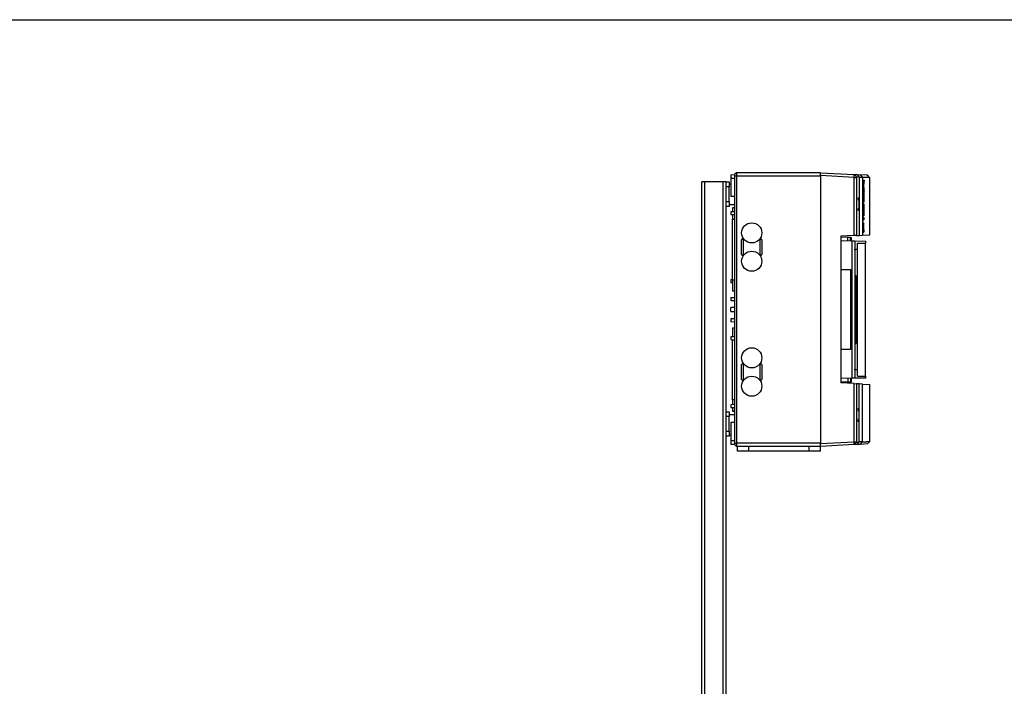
# Model space of a CAD drawing. Extents: x -132501 to 411300, y -42818 to 427495.
# Tile 328 of 330: x 250352 to 251359, y 243528 to 244210. Entities that reach past the tile are written whole.
import ezdxf

# ---------------------------------------------------------------- set-up
doc = ezdxf.new("R2010")
doc.units = 0
doc.header["$LTSCALE"] = 50
for name, color, linetype in [('11_FIBOX_MCE14_M', 7, 'CONTINUOUS'), ('96055789_SCSC_ZU', 7, 'CONTINUOUS'), ('96153117_FT_STAN', 7, 'CONTINUOUS'), ('Default', 7, 'CONTINUOUS'), ('SF_LAYOUT', 7, 'CONTINUOUS')]:
    doc.layers.add(name, color=color, linetype=linetype)

# ---------------------------------------------------------------- blocks, each defined once
blk = doc.blocks.new('SE2')
at = {"layer": '11_FIBOX_MCE14_M', "color": 7, "linetype": 'Continuous'}
for p, q in [((267.92, 276.14), (268.32, 276.15)), ((267.92, 276.14), (267.92, 275.75)), ((268.52, 276.35), (268.32, 276.15)), ((268.32, 276.15), (268.32, 276)), ((268.52, 276), (268.32, 276)), ((268.32, 276), (268.32, 274.59)), ((277.1, 276.35), (268.52, 276.35)), ((268.52, 276.35), (268.52, 276)), ((268.52, 276), (268.52, 248.7)), ((277.1, 276), (268.52, 276)), ((277.12, 276.35), (277.1, 276.35)), ((277.1, 276.35), (280.56, 276.16)), ((277.1, 276.05), (277.1, 276.35)), ((280.55, 275.87), (277.1, 276.05)), ((277.1, 276.05), (277.1, 276)), ((277.12, 276), (277.1, 276)), ((277.12, 276.35), (277.12, 276.34)), ((277.12, 276.02), (277.12, 276)), ((277.12, 276), (277.12, 248.7)), ((280.56, 276.16), (280.85, 276.15)), ((280.69, 276.02), (280.56, 276.16)), ((280.69, 276.02), (280.79, 275.91)), ((280.85, 276.15), (281.16, 276.13)), ((280.85, 276.15), (281.07, 275.89)), ((281.91, 276.09), (281.16, 276.13)), ((281.16, 276.13), (281.39, 275.88)), ((282.14, 275.84), (281.91, 276.1)), ((267.92, 275.19), (267.77, 275.19)), ((267.92, 275.19), (267.77, 275.19)), ((267.92, 275.75), (267.92, 273.9)), ((268.32, 275.75), (267.92, 275.75)), ((280.55, 275.87), (280.78, 275.87)), ((280.55, 269.92), (280.55, 275.87)), ((280.78, 275.87), (280.78, 269.93)), ((281.07, 275.89), (280.79, 275.91)), ((281.07, 275.89), (281.07, 269.94)), ((281.39, 275.88), (281.39, 269.96)), ((281.43, 275.58), (281.43, 275.28)), ((281.43, 275.58), (281.45, 275.58)), ((281.43, 275.28), (281.45, 275.28)), ((281.43, 275.28), (281.47, 275)), ((281.47, 275), (281.43, 274.72)), ((281.51, 275.15), (281.45, 275.58)), ((281.45, 275.58), (281.45, 275.28)), ((281.45, 275.28), (281.49, 275)), ((281.49, 275), (281.45, 274.72)), ((281.47, 275), (281.49, 275)), ((281.55, 275.58), (281.5, 275.22)), ((281.57, 275.58), (281.51, 275.15)), ((281.53, 275), (281.57, 275.28)), ((281.57, 274.72), (281.53, 275)), ((281.55, 275.58), (281.57, 275.58)), ((281.57, 275.28), (281.57, 275.58)), ((282.14, 270), (282.14, 275.84)), ((268.32, 274.59), (268.32, 273.9)), ((281.43, 274.72), (281.45, 274.72)), ((281.43, 274.72), (281.43, 274.41)), ((281.43, 274.41), (281.45, 274.41)), ((281.43, 274.12), (281.45, 274.12)), ((281.43, 274.12), (281.43, 273.59)), ((281.45, 274.41), (281.51, 274.85)), ((281.45, 274.72), (281.45, 274.41)), ((281.45, 274.12), (281.45, 273.59)), ((281.47, 274.08), (281.47, 273.63)), ((281.51, 274.19), (281.49, 274.19)), ((281.5, 274.77), (281.55, 274.41)), ((281.51, 274.85), (281.57, 274.41)), ((281.53, 274.08), (281.55, 274.08)), ((281.53, 273.63), (281.53, 274.08)), ((281.55, 273.63), (281.55, 274.08)), ((281.57, 274.41), (281.57, 274.72)), ((281.57, 273.59), (281.57, 274.12)), ((267.77, 273.1), (268.32, 273.1)), ((267.77, 273.1), (268.32, 273.1)), ((268.32, 273.9), (267.92, 273.9)), ((268.32, 273.9), (268.32, 250.8)), ((281.43, 273.59), (281.45, 273.59)), ((281.47, 273.31), (281.49, 273.31)), ((281.49, 273.53), (281.51, 273.53)), ((281.49, 273.31), (281.51, 273.31)), ((281.53, 273.63), (281.55, 273.63)), ((268.32, 272.36), (267.92, 272.36)), ((267.92, 272.36), (267.92, 272.07)), ((267.92, 272.07), (268.32, 272.06)), ((268.12, 272.75), (268.12, 272.36)), ((268.32, 272.75), (268.12, 272.75)), ((268.12, 272.07), (268.12, 271.59)), ((281.43, 272.87), (281.43, 271.94)), ((281.43, 272.87), (281.45, 272.87)), ((281.45, 272.87), (281.45, 271.94)), ((281.47, 272.77), (281.47, 272.19)), ((281.47, 272.19), (281.48, 272.19)), ((281.48, 272.77), (281.5, 272.77)), ((281.48, 272.19), (281.48, 272.77)), ((281.5, 272.19), (281.5, 272.77)), ((281.52, 272.77), (281.52, 272.19)), ((281.53, 272.77), (281.55, 272.77)), ((281.53, 272.19), (281.53, 272.77)), ((281.55, 272.19), (281.55, 272.77)), ((281.57, 271.94), (281.57, 272.87)), ((268.12, 265.37), (268.12, 271.59)), ((268.12, 271.59), (268.32, 271.59)), ((281.43, 271.94), (281.45, 271.94)), ((281.43, 271.77), (281.43, 271.52)), ((281.43, 271.77), (281.45, 271.77)), ((281.43, 271.52), (281.45, 271.52)), ((281.43, 271.34), (281.45, 271.34)), ((281.43, 271.34), (281.43, 270.27)), ((281.49, 271.77), (281.45, 271.77)), ((281.45, 271.77), (281.45, 271.52)), ((281.47, 271.34), (281.45, 271.34)), ((281.45, 271.34), (281.45, 270.27)), ((281.47, 270.52), (281.47, 271.34)), ((281.48, 271.23), (281.5, 271.23)), ((281.48, 271.23), (281.48, 270.52)), ((281.52, 271.23), (281.5, 271.23)), ((281.5, 271.23), (281.5, 270.52)), ((281.52, 271.94), (281.53, 271.94)), ((281.52, 271.52), (281.53, 271.52)), ((281.52, 270.52), (281.52, 271.23)), ((281.57, 271.77), (281.56, 271.77)), ((281.57, 271.52), (281.57, 271.77)), ((281.07, 269.94), (281.39, 269.96)), ((281.39, 269.96), (282.14, 270)), ((281.43, 270.27), (281.45, 270.27)), ((281.48, 270.52), (281.47, 270.52)), ((281.52, 270.27), (281.53, 270.27)), ((281.57, 270.27), (281.57, 270.52)), ((269.04, 267.98), (269.04, 269.49)), ((269.2, 269.49), (269.2, 267.98)), ((270.94, 267.98), (270.94, 269.49)), ((271.1, 269.49), (271.1, 267.98)), ((280.55, 269.92), (279.2, 269.85)), ((279.2, 269.85), (279.2, 254.85)), ((279.9, 269.73), (279.2, 269.75)), ((279.2, 269.4), (280.34, 269.38)), ((279.9, 269.38), (279.9, 269.73)), ((280.18, 269.73), (279.9, 269.73)), ((280.18, 269.38), (280.18, 269.73)), ((280.18, 269.73), (280.28, 269.73)), ((280.28, 269.38), (280.28, 269.73)), ((280.34, 269.38), (280.61, 269.37)), ((280.34, 255.32), (280.34, 269.38)), ((280.78, 269.93), (280.55, 269.92)), ((280.61, 269.37), (281.75, 269.35)), ((280.61, 269.37), (280.61, 268.52)), ((280.78, 269.93), (281.07, 269.94)), ((280.89, 255.55), (280.89, 269.15)), ((280.89, 269.15), (281.75, 269.15)), ((281.7, 255.55), (281.7, 269.15)), ((281.75, 269.15), (281.75, 269.35)), ((280.61, 268.52), (280.58, 268.52)), ((280.58, 268.52), (280.83, 268.52)), ((280.58, 268.52), (280.58, 268.43)), ((280.58, 268.43), (280.61, 268.43)), ((280.61, 268.52), (280.85, 268.52)), ((280.65, 268.43), (280.61, 268.43)), ((280.61, 268.43), (280.61, 256.27)), ((280.65, 265.81), (280.65, 268.43)), ((280.85, 268.52), (280.83, 268.52)), ((280.87, 268.37), (280.85, 268.37)), ((280.85, 268.37), (280.85, 256.33)), ((280.87, 268.37), (280.87, 256.33)), ((279.2, 266.45), (280.18, 266.45)), ((280.18, 266.45), (280.18, 258.25)), ((267.92, 265.41), (268.12, 265.42)), ((267.92, 265.41), (267.92, 265.13)), ((267.92, 265.13), (268.12, 265.12)), ((268.12, 265.37), (268.12, 264.25)), ((268.32, 265.37), (268.12, 265.37)), ((280.76, 265.81), (280.65, 265.81)), ((280.76, 258.88), (280.76, 265.81)), ((268.12, 264.25), (268.32, 264.25)), ((267.92, 263.57), (268.32, 263.58)), ((267.92, 263.57), (267.92, 263.28)), ((267.92, 263.28), (268.32, 263.28)), ((267.92, 262.15), (267.92, 262.55)), ((268.32, 262.55), (267.92, 262.55)), ((267.92, 262.15), (268.32, 262.15)), ((267.92, 261.41), (267.92, 261.12)), ((268.32, 261.41), (267.92, 261.41)), ((267.92, 261.12), (268.32, 261.11)), ((268.32, 260.45), (268.12, 260.45)), ((268.12, 260.45), (268.12, 259.57)), ((268.32, 259.57), (267.92, 259.56)), ((267.92, 259.56), (267.92, 259.28)), ((267.92, 259.28), (268.32, 259.27)), ((268.12, 259.26), (268.32, 259.26)), ((268.12, 253.1), (268.12, 259.26)), ((280.65, 256.27), (280.65, 258.88)), ((280.65, 258.88), (280.76, 258.88)), ((280.18, 258.25), (279.2, 258.25)), ((269.04, 255.21), (269.04, 256.72)), ((269.2, 256.72), (269.2, 255.21)), ((270.94, 255.21), (270.94, 256.72)), ((271.1, 256.72), (271.1, 255.21)), ((280.58, 256.27), (280.58, 256.17)), ((280.61, 256.27), (280.58, 256.27)), ((280.58, 256.17), (280.61, 256.17)), ((280.83, 256.17), (280.58, 256.17)), ((280.61, 256.27), (280.65, 256.27)), ((280.85, 256.17), (280.61, 256.17)), ((280.61, 256.17), (280.61, 255.32)), ((280.85, 256.17), (280.83, 256.17)), ((280.87, 256.33), (280.85, 256.33)), ((280.34, 255.32), (279.2, 255.3)), ((279.2, 254.95), (279.9, 254.96)), ((280.55, 254.77), (279.2, 254.85)), ((279.9, 255.31), (279.9, 254.96)), ((279.9, 254.96), (280.18, 254.96)), ((280.18, 255.31), (280.18, 254.96)), ((280.18, 254.96), (280.28, 254.96)), ((280.28, 254.96), (280.28, 255.31)), ((280.61, 255.32), (280.34, 255.32)), ((281.75, 255.34), (280.61, 255.32)), ((280.89, 255.55), (281.75, 255.55)), ((281.75, 255.34), (281.75, 255.55)), ((280.55, 254.77), (280.78, 254.76)), ((280.55, 248.83), (280.55, 254.77)), ((281.07, 254.75), (280.78, 254.76)), ((280.78, 254.76), (280.78, 248.83)), ((281.39, 254.73), (281.07, 254.75)), ((281.07, 248.8), (281.07, 254.75)), ((281.39, 254.73), (282.14, 254.69)), ((281.39, 248.81), (281.39, 254.73)), ((282.14, 248.85), (282.14, 254.69)), ((268.12, 253.1), (268.12, 252.63)), ((268.32, 253.1), (268.12, 253.1)), ((268.32, 252.63), (267.92, 252.62)), ((267.92, 252.62), (267.92, 252.34)), ((267.92, 252.34), (268.32, 252.33)), ((268.12, 252.33), (268.12, 251.95)), ((268.12, 251.95), (268.32, 251.95)), ((268.12, 251.95), (268.12, 251.95)), ((268.32, 251.95), (268.12, 251.95)), ((268.32, 251.59), (267.77, 251.59)), ((268.32, 250.8), (267.92, 250.79)), ((267.92, 250.79), (267.92, 248.95)), ((268.32, 250.8), (268.32, 250.11)), ((268.32, 250.11), (268.32, 248.7)), ((267.77, 249.5), (267.92, 249.5)), ((267.92, 248.95), (268.32, 248.95)), ((267.92, 248.95), (267.92, 248.55)), ((277.1, 248.65), (280.55, 248.83)), ((280.55, 248.83), (280.78, 248.83)), ((280.79, 248.78), (281.07, 248.8)), ((280.85, 248.54), (281.07, 248.8)), ((281.16, 248.56), (281.39, 248.81)), ((281.91, 248.6), (282.14, 248.85)), ((268.32, 248.55), (267.92, 248.55)), ((268.32, 248.7), (268.52, 248.7)), ((268.32, 248.7), (268.32, 248.55)), ((268.52, 248.35), (268.32, 248.55)), ((268.52, 248.7), (268.52, 248.35)), ((277.1, 248.7), (268.52, 248.7)), ((277.1, 248.35), (268.52, 248.35)), ((268.6, 247.85), (268.6, 248.35)), ((269.76, 247.85), (268.6, 247.85)), ((269.76, 247.85), (269.76, 248.35)), ((275.96, 247.85), (269.76, 247.85)), ((275.96, 247.85), (275.96, 248.35)), ((277.12, 247.85), (275.96, 247.85)), ((277.12, 248.7), (277.1, 248.7)), ((277.1, 248.7), (277.1, 248.65)), ((277.1, 248.35), (277.1, 248.65)), ((280.56, 248.53), (277.1, 248.35)), ((277.12, 248.35), (277.1, 248.35)), ((277.12, 248.7), (277.12, 248.67)), ((277.12, 247.85), (277.12, 248.35)), ((277.12, 248.35), (277.12, 248.35)), ((280.56, 248.53), (280.79, 248.78)), ((280.56, 248.53), (280.69, 248.67)), ((280.85, 248.54), (280.56, 248.53)), ((281.16, 248.56), (280.85, 248.54)), ((281.91, 248.6), (281.16, 248.56))]:
    blk.add_line(p, q, dxfattribs=at)
for centre in [(270.07, 270.19), (270.07, 267.29), (270.07, 257.41), (270.07, 254.51)]:
    blk.add_circle(centre, 1.03, dxfattribs=at)
for centre, radius, start, end in [((277.45, 276.08), 3.11, 355.9798, 1.4894), ((283.45, 321.52), 45.69, 267.0207, 267.4235), ((269.12, 269.49), 0.08, 0, 180), ((271.02, 269.49), 0.08, 0, 180), ((269.12, 267.98), 0.08, 180, 0), ((271.02, 267.98), 0.08, 180, 0), ((269.12, 256.72), 0.08, 0, 180), ((271.02, 256.72), 0.08, 0, 180), ((269.12, 255.21), 0.08, 180, 0), ((271.02, 255.21), 0.08, 180, 0), ((277.46, 248.61), 3.1, 358.5008, 4.03), ((283.17, 208.83), 40.03, 92.5479, 93.0077)]:
    blk.add_arc(centre, radius, start, end, dxfattribs=at)
for centre, major_axis, start_param, end_param in [((283.78, 276), (6.68, 0), 3.064182, 3.141593), ((283.78, 248.7), (-6.68, 0), 0, 0.077411)]:
    blk.add_ellipse(centre, major_axis=major_axis, ratio=0.052408, start_param=start_param, end_param=end_param, dxfattribs=at)
for centre in [(280.92, 273.13), (280.92, 251.57)]:
    blk.add_ellipse(centre, major_axis=(0, 0.68), ratio=0.146468, dxfattribs=at)
for points, degree, knots in [([(280.79, 275.91), (280.78, 275.91), (280.78, 275.9), (280.78, 275.88), (280.78, 275.87)], 2, [0, 0, 0, 0.5, 0.5, 1, 1, 1]), ([(282.14, 275.84), (282.14, 275.84), (282.14, 275.84), (282.14, 275.84), (282.14, 275.84), (282.13, 275.84), (282.13, 275.84), (282.12, 275.84), (282.12, 275.84), (282.11, 275.84), (282.1, 275.84), (282.09, 275.84), (282.08, 275.84), (282.07, 275.84), (282.06, 275.84), (282.04, 275.85), (282.03, 275.85), (282.01, 275.85), (281.99, 275.85), (281.98, 275.85), (281.96, 275.85), (281.94, 275.85), (281.92, 275.85), (281.89, 275.85), (281.87, 275.85), (281.84, 275.86), (281.82, 275.86), (281.79, 275.86), (281.77, 275.86), (281.74, 275.86), (281.71, 275.86), (281.68, 275.86), (281.64, 275.87), (281.61, 275.87), (281.58, 275.87), (281.54, 275.87), (281.51, 275.87), (281.47, 275.87), (281.43, 275.88), (281.4, 275.88), (281.39, 275.88)], 3, [0.5, 0.5, 0.5, 0.5, 0.5066667, 0.52, 0.5333333, 0.5466667, 0.56, 0.5733333, 0.5866667, 0.6, 0.6133333, 0.6266667, 0.64, 0.6533333, 0.6666667, 0.68, 0.6933334, 0.7066667, 0.72, 0.7333334, 0.7466667, 0.76, 0.7733334, 0.7866667, 0.8, 0.8133334, 0.8266667, 0.84, 0.8533333, 0.8666667, 0.88, 0.8933333, 0.9066667, 0.92, 0.9333333, 0.9466667, 0.96, 0.9733333, 0.9866667, 1, 1, 1, 1]), ([(281.47, 274.41), (281.46, 274.41), (281.46, 274.41), (281.46, 274.4), (281.46, 274.4), (281.46, 274.39), (281.45, 274.39), (281.45, 274.37), (281.45, 274.35), (281.44, 274.3), (281.44, 274.27), (281.43, 274.2), (281.43, 274.16), (281.43, 274.12)], 3, [0, 0, 0, 0, 0.125, 0.125, 0.1875, 0.1875, 0.25, 0.25, 0.5, 0.5, 0.75, 0.75, 1, 1, 1, 1]), ([(281.49, 274.41), (281.49, 274.41), (281.48, 274.41), (281.48, 274.41), (281.48, 274.4), (281.48, 274.4), (281.48, 274.4), (281.47, 274.39), (281.47, 274.39), (281.47, 274.38), (281.47, 274.36), (281.46, 274.33), (281.46, 274.28), (281.45, 274.24), (281.45, 274.21), (281.45, 274.18), (281.45, 274.15), (281.45, 274.13), (281.45, 274.12)], 3, [0, 0, 0, 0, 0.036092, 0.07188, 0.107476, 0.142992, 0.178542, 0.214241, 0.250199, 0.312671, 0.375253, 0.500151, 0.625044, 0.749932, 0.812394, 0.874967, 0.937322, 1, 1, 1, 1]), ([(281.49, 274.19), (281.49, 274.19), (281.48, 274.19), (281.48, 274.18), (281.48, 274.17), (281.48, 274.15), (281.48, 274.15), (281.48, 274.14), (281.48, 274.13), (281.47, 274.11), (281.47, 274.1), (281.47, 274.08)], 3, [0, 0, 0, 0, 0.25, 0.25, 0.5, 0.5, 0.625, 0.625, 0.75, 0.75, 1, 1, 1, 1]), ([(281.53, 274.08), (281.53, 274.09), (281.53, 274.1), (281.53, 274.12), (281.53, 274.14), (281.52, 274.16), (281.52, 274.17), (281.52, 274.18), (281.52, 274.19), (281.52, 274.19), (281.52, 274.19), (281.52, 274.19), (281.52, 274.19)], 3, [0, 0, 0, 0, 0.125483, 0.249913, 0.374882, 0.499846, 0.624807, 0.74978, 0.812367, 0.874529, 0.936872, 1, 1, 1, 1]), ([(281.55, 274.08), (281.55, 274.1), (281.55, 274.11), (281.55, 274.14), (281.54, 274.15), (281.54, 274.16), (281.54, 274.17), (281.54, 274.18), (281.54, 274.18), (281.54, 274.19), (281.54, 274.19), (281.53, 274.19)], 3, [0, 0, 0, 0, 0.25, 0.25, 0.5, 0.5, 0.625, 0.625, 0.75, 0.75, 1, 1, 1, 1]), ([(281.57, 274.12), (281.57, 274.13), (281.57, 274.14), (281.57, 274.15), (281.57, 274.17), (281.57, 274.19), (281.57, 274.2), (281.57, 274.22), (281.57, 274.24), (281.56, 274.26), (281.56, 274.29), (281.56, 274.33), (281.55, 274.36), (281.55, 274.38), (281.55, 274.4), (281.54, 274.4), (281.54, 274.41), (281.54, 274.41), (281.54, 274.41)], 3, [0, 0, 0, 0, 0.036084, 0.071865, 0.107453, 0.142962, 0.178506, 0.214198, 0.250151, 0.312614, 0.37519, 0.500083, 0.624981, 0.749883, 0.812356, 0.874941, 0.937309, 1, 1, 1, 1]), ([(281.43, 273.59), (281.43, 273.57), (281.43, 273.56), (281.43, 273.53), (281.43, 273.52), (281.43, 273.5), (281.43, 273.49), (281.44, 273.45), (281.44, 273.42), (281.45, 273.36), (281.45, 273.34), (281.46, 273.31), (281.46, 273.31), (281.47, 273.31)], 3, [0, 0, 0, 0, 0.125, 0.125, 0.1875, 0.1875, 0.25, 0.25, 0.5, 0.5, 0.75, 0.75, 1, 1, 1, 1]), ([(281.47, 273.16), (281.47, 273.16), (281.47, 273.16), (281.47, 273.16), (281.47, 273.16), (281.47, 273.16), (281.46, 273.16), (281.46, 273.16), (281.46, 273.15), (281.45, 273.13), (281.45, 273.13), (281.45, 273.11), (281.45, 273.11), (281.44, 273.09), (281.44, 273.08), (281.44, 273.06), (281.44, 273.06), (281.44, 273.05), (281.44, 273.05), (281.44, 273.04), (281.44, 273.04), (281.44, 273.04), (281.44, 273.04), (281.44, 273.02), (281.44, 273.01), (281.43, 272.99), (281.43, 272.98), (281.43, 272.97), (281.43, 272.97), (281.43, 272.97), (281.43, 272.96), (281.43, 272.96), (281.43, 272.96), (281.43, 272.96), (281.43, 272.96), (281.43, 272.95), (281.43, 272.95), (281.43, 272.93), (281.43, 272.93), (281.43, 272.93), (281.43, 272.92), (281.43, 272.92), (281.43, 272.92), (281.43, 272.92), (281.43, 272.92), (281.43, 272.92), (281.43, 272.92), (281.43, 272.92), (281.43, 272.92), (281.43, 272.91), (281.43, 272.89), (281.43, 272.87)], 3, [0.2993342, 0.2993342, 0.2993342, 0.2993342, 0.3125, 0.3125, 0.34375, 0.34375, 0.375, 0.375, 0.5, 0.5, 0.5625, 0.5625, 0.625, 0.625, 0.6875, 0.6875, 0.71875, 0.71875, 0.734375, 0.734375, 0.7421875, 0.7421875, 0.75, 0.75, 0.8125, 0.8125, 0.84375, 0.84375, 0.859375, 0.859375, 0.8671875, 0.8671875, 0.8710938, 0.8710938, 0.875, 0.875, 0.90625, 0.90625, 0.921875, 0.921875, 0.9296875, 0.9296875, 0.9335938, 0.9335938, 0.9355469, 0.9355469, 0.9365234, 0.9365234, 0.9375, 0.9375, 1, 1, 1, 1]), ([(281.45, 273.59), (281.45, 273.59), (281.45, 273.58), (281.45, 273.56), (281.45, 273.54), (281.45, 273.53), (281.45, 273.51), (281.45, 273.5), (281.45, 273.48), (281.46, 273.46), (281.46, 273.43), (281.46, 273.39), (281.47, 273.35), (281.47, 273.33), (281.48, 273.32), (281.48, 273.31), (281.48, 273.31), (281.48, 273.31), (281.49, 273.31)], 3, [0, 0, 0, 0, 0.036084, 0.071865, 0.107453, 0.142962, 0.178506, 0.214198, 0.250151, 0.312614, 0.37519, 0.500083, 0.624981, 0.749884, 0.812356, 0.874941, 0.93731, 1, 1, 1, 1]), ([(281.51, 273.06), (281.51, 273.07), (281.51, 273.09), (281.5, 273.12), (281.5, 273.14), (281.49, 273.15), (281.49, 273.16), (281.48, 273.16), (281.47, 273.14), (281.46, 273.1), (281.46, 273.05), (281.45, 273), (281.45, 272.96), (281.45, 272.92), (281.45, 272.89), (281.45, 272.87)], 3, [0, 0, 0, 0, 0.06284, 0.125056, 0.186293, 0.249926, 0.312841, 0.375464, 0.500191, 0.624974, 0.750006, 0.813995, 0.875174, 0.937325, 1, 1, 1, 1]), ([(281.47, 273.63), (281.47, 273.62), (281.47, 273.6), (281.48, 273.58), (281.48, 273.57), (281.48, 273.55), (281.48, 273.55), (281.48, 273.54), (281.48, 273.54), (281.48, 273.53), (281.49, 273.53), (281.49, 273.53)], 3, [0, 0, 0, 0, 0.25, 0.25, 0.5, 0.5, 0.625, 0.625, 0.75, 0.75, 1, 1, 1, 1]), ([(281.52, 273.16), (281.52, 273.16), (281.52, 273.16), (281.52, 273.16), (281.51, 273.16), (281.51, 273.16), (281.51, 273.16), (281.51, 273.15), (281.51, 273.15), (281.51, 273.15), (281.51, 273.15), (281.51, 273.15), (281.51, 273.15), (281.51, 273.15), (281.5, 273.14), (281.5, 273.13), (281.5, 273.13), (281.5, 273.13), (281.5, 273.13), (281.5, 273.13)], 3, [0.5975259, 0.5975259, 0.5975259, 0.5975259, 0.625, 0.625, 0.6875, 0.6875, 0.71875, 0.71875, 0.734375, 0.734375, 0.7421875, 0.7421875, 0.75, 0.75, 0.8125, 0.8125, 0.84375, 0.84375, 0.8443965, 0.8443965, 0.8443965, 0.8443965]), ([(281.57, 272.87), (281.57, 272.89), (281.57, 272.92), (281.57, 272.96), (281.57, 273), (281.56, 273.04), (281.56, 273.07), (281.55, 273.11), (281.55, 273.14), (281.54, 273.16), (281.53, 273.16), (281.52, 273.14), (281.52, 273.12), (281.51, 273.09), (281.51, 273.07), (281.51, 273.06)], 3, [0, 0, 0, 0, 0.062833, 0.125041, 0.186268, 0.249893, 0.312801, 0.375417, 0.50014, 0.624927, 0.749974, 0.813976, 0.875159, 0.937318, 1, 1, 1, 1]), ([(281.52, 273.53), (281.52, 273.53), (281.52, 273.53), (281.52, 273.53), (281.52, 273.54), (281.52, 273.56), (281.53, 273.57), (281.53, 273.59), (281.53, 273.6), (281.53, 273.61), (281.53, 273.62), (281.53, 273.63), (281.53, 273.63)], 3, [0, 0, 0, 0, 0.125469, 0.249914, 0.374875, 0.499848, 0.624816, 0.749782, 0.812367, 0.874528, 0.936872, 1, 1, 1, 1]), ([(281.53, 273.53), (281.54, 273.53), (281.54, 273.53), (281.54, 273.54), (281.54, 273.55), (281.54, 273.56), (281.54, 273.57), (281.55, 273.58), (281.55, 273.59), (281.55, 273.6), (281.55, 273.62), (281.55, 273.63)], 3, [0, 0, 0, 0, 0.25, 0.25, 0.5, 0.5, 0.625, 0.625, 0.75, 0.75, 1, 1, 1, 1]), ([(281.54, 273.31), (281.54, 273.31), (281.54, 273.31), (281.54, 273.31), (281.54, 273.31), (281.54, 273.31), (281.54, 273.32), (281.55, 273.32), (281.55, 273.33), (281.55, 273.34), (281.55, 273.36), (281.56, 273.39), (281.56, 273.43), (281.57, 273.47), (281.57, 273.51), (281.57, 273.54), (281.57, 273.56), (281.57, 273.58), (281.57, 273.59)], 3, [0, 0, 0, 0, 0.036092, 0.07188, 0.107475, 0.142991, 0.178542, 0.21424, 0.250199, 0.31267, 0.375253, 0.500151, 0.625044, 0.749932, 0.812394, 0.874967, 0.937322, 1, 1, 1, 1]), ([(281.5, 272.77), (281.5, 272.78), (281.5, 272.8), (281.5, 272.82), (281.5, 272.84), (281.5, 272.86), (281.49, 272.87), (281.49, 272.88), (281.49, 272.88), (281.49, 272.88), (281.48, 272.88), (281.48, 272.87), (281.48, 272.86), (281.48, 272.84), (281.48, 272.84), (281.48, 272.82), (281.47, 272.82), (281.47, 272.8), (281.47, 272.78), (281.47, 272.77)], 3, [0, 0, 0, 0, 0.125, 0.125, 0.25, 0.25, 0.375, 0.375, 0.5, 0.5, 0.625, 0.625, 0.75, 0.75, 0.8125, 0.8125, 0.875, 0.875, 1, 1, 1, 1]), ([(281.48, 272.77), (281.48, 272.77), (281.48, 272.79), (281.48, 272.81), (281.48, 272.83), (281.48, 272.84), (281.48, 272.85)], 3, [0, 0, 0, 0, 0.0628027, 0.1251272, 0.1876933, 0.2424346, 0.2424346, 0.2424346, 0.2424346]), ([(281.55, 272.77), (281.55, 272.78), (281.55, 272.8), (281.55, 272.82), (281.55, 272.84), (281.54, 272.86), (281.54, 272.87), (281.54, 272.88), (281.54, 272.88), (281.53, 272.88), (281.53, 272.88), (281.53, 272.87), (281.53, 272.86), (281.52, 272.84), (281.52, 272.84), (281.52, 272.82), (281.52, 272.82), (281.52, 272.8), (281.52, 272.78), (281.52, 272.77)], 3, [0, 0, 0, 0, 0.125, 0.125, 0.25, 0.25, 0.375, 0.375, 0.5, 0.5, 0.625, 0.625, 0.75, 0.75, 0.8125, 0.8125, 0.875, 0.875, 1, 1, 1, 1]), ([(281.53, 272.77), (281.53, 272.77), (281.53, 272.79), (281.53, 272.81), (281.53, 272.83), (281.53, 272.84), (281.53, 272.84)], 3, [0, 0, 0, 0, 0.0628027, 0.1251272, 0.1876933, 0.2267456, 0.2267456, 0.2267456, 0.2267456]), ([(280.83, 268.52), (280.83, 268.52), (280.83, 268.51), (280.84, 268.5), (280.84, 268.5), (280.84, 268.49), (280.84, 268.48), (280.84, 268.46), (280.85, 268.44), (280.85, 268.41), (280.85, 268.39), (280.85, 268.37)], 3, [0, 0, 0, 0, 0.25, 0.25, 0.375, 0.375, 0.5, 0.5, 0.75, 0.75, 1, 1, 1, 1]), ([(280.85, 268.52), (280.85, 268.52), (280.85, 268.51), (280.86, 268.5), (280.86, 268.5), (280.86, 268.49), (280.86, 268.48), (280.86, 268.46), (280.87, 268.44), (280.87, 268.41), (280.87, 268.39), (280.87, 268.37)], 3, [0, 0, 0, 0, 0.25, 0.25, 0.375, 0.375, 0.5, 0.5, 0.75, 0.75, 1, 1, 1, 1]), ([(280.85, 256.33), (280.85, 256.32), (280.85, 256.31), (280.85, 256.29), (280.85, 256.28), (280.85, 256.25), (280.84, 256.23), (280.84, 256.2), (280.84, 256.19), (280.83, 256.18), (280.83, 256.18), (280.83, 256.18), (280.83, 256.17), (280.83, 256.17)], 3, [0, 0, 0, 0, 0.125, 0.125, 0.25, 0.25, 0.5, 0.5, 0.75, 0.75, 0.875, 0.875, 1, 1, 1, 1]), ([(280.87, 256.33), (280.87, 256.32), (280.87, 256.31), (280.87, 256.29), (280.87, 256.28), (280.87, 256.25), (280.86, 256.23), (280.86, 256.2), (280.86, 256.19), (280.85, 256.18), (280.85, 256.18), (280.85, 256.18), (280.85, 256.17), (280.85, 256.17)], 3, [0, 0, 0, 0, 0.125, 0.125, 0.25, 0.25, 0.5, 0.5, 0.75, 0.75, 0.875, 0.875, 1, 1, 1, 1]), ([(280.78, 248.83), (280.78, 248.81), (280.78, 248.8), (280.78, 248.78), (280.79, 248.78)], 2, [0, 0, 0, 0.5, 0.5, 1, 1, 1]), ([(281.39, 248.81), (281.4, 248.81), (281.43, 248.81), (281.47, 248.82), (281.51, 248.82), (281.54, 248.82), (281.58, 248.82), (281.61, 248.82), (281.64, 248.83), (281.68, 248.83), (281.71, 248.83), (281.74, 248.83), (281.77, 248.83), (281.79, 248.83), (281.82, 248.84), (281.84, 248.84), (281.87, 248.84), (281.89, 248.84), (281.92, 248.84), (281.94, 248.84), (281.96, 248.84), (281.98, 248.84), (281.99, 248.84), (282.01, 248.85), (282.03, 248.85), (282.04, 248.85), (282.06, 248.85), (282.07, 248.85), (282.08, 248.85), (282.09, 248.85), (282.1, 248.85), (282.11, 248.85), (282.12, 248.85), (282.12, 248.85), (282.13, 248.85), (282.13, 248.85), (282.14, 248.85), (282.14, 248.85), (282.14, 248.85), (282.14, 248.85), (282.14, 248.85)], 3, [0, 0, 0, 0, 0.0133333, 0.0266667, 0.04, 0.0533333, 0.0666667, 0.08, 0.0933333, 0.1066667, 0.12, 0.1333333, 0.1466667, 0.16, 0.1733333, 0.1866666, 0.2, 0.2133333, 0.2266666, 0.24, 0.2533333, 0.2666666, 0.28, 0.2933333, 0.3066666, 0.32, 0.3333333, 0.3466667, 0.36, 0.3733333, 0.3866667, 0.4, 0.4133333, 0.4266667, 0.44, 0.4533333, 0.4666667, 0.48, 0.4933333, 0.5, 0.5, 0.5, 0.5])]:
    blk.add_open_spline(points, degree=degree, knots=knots, dxfattribs=at)
at = {"layer": '96055789_SCSC_ZU', "color": 7, "linetype": 'Continuous'}
for p, q in [((267.47, 275.4), (267.77, 275.4)), ((267.47, 274.9), (267.47, 275.4)), ((267.77, 275.4), (267.77, 274.9)), ((267.47, 273.4), (267.47, 274.9)), ((267.77, 274.9), (267.47, 274.9)), ((267.77, 273.4), (267.77, 274.9)), ((267.47, 273.4), (267.77, 273.4)), ((267.47, 272.9), (267.47, 273.4)), ((267.77, 273.4), (267.77, 272.9)), ((267.77, 272.9), (267.47, 272.9)), ((267.47, 251.4), (267.47, 251.9)), ((267.47, 251.9), (267.77, 251.9)), ((267.77, 251.9), (267.77, 251.4)), ((267.47, 249.9), (267.47, 251.4)), ((267.77, 251.4), (267.47, 251.4)), ((267.77, 249.9), (267.77, 251.4)), ((267.47, 249.4), (267.47, 249.9)), ((267.47, 249.9), (267.77, 249.9)), ((267.77, 249.9), (267.77, 249.4)), ((267.77, 249.4), (267.47, 249.4))]:
    blk.add_line(p, q, dxfattribs=at)
at = {"layer": '96153117_FT_STAN', "color": 7, "linetype": 'Continuous'}
for p, q in [((265.29, 275.4), (264.97, 275.4)), ((264.97, 179.52), (264.97, 275.4)), ((267.15, 275.4), (265.29, 275.4)), ((265.29, 179.52), (265.29, 275.4)), ((267.47, 275.4), (267.15, 275.4)), ((267.15, 179.52), (267.15, 275.4)), ((267.47, 251.9), (267.47, 272.9)), ((267.47, 179.52), (267.47, 249.4))]:
    blk.add_line(p, q, dxfattribs=at)

msp = doc.modelspace()

# ---------------------------------------------------------------- linework, layer by layer
at = {"layer": 'SF_LAYOUT', "color": 7, "linetype": 'Continuous'}
msp.add_line((248449.7068, 244209.7787), (252549.7068, 244209.7787), dxfattribs=at)

# ---------------------------------------------------------------- block references
at = {"layer": 'Default', "xscale": 10, "yscale": 10, "zscale": 10}
msp.add_blockref('SE2', (248399.7068, 241289.7787), dxfattribs=at)

doc.saveas('drawing.dxf')
